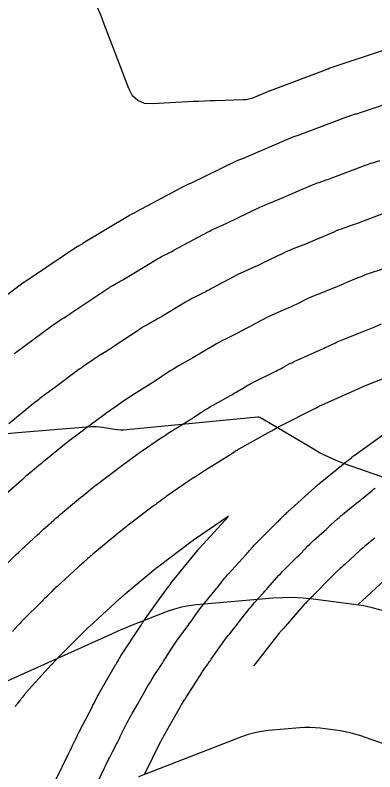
# Model space of a CAD drawing. Extents: x 1005228 to 1008882, y 1883389 to 1885754.
# Drawn here: x 1007598.8 to 1007626.7, y 1884810.1 to 1884868.6 of the extents above; entities that cross this region are included whole.
import ezdxf

# ---------------------------------------------------------------- set-up
doc = ezdxf.new("R2010")
doc.units = 0
for name, color, linetype in [('ATDIMS', 7, 'Continuous'), ('C-ANNO-NOTE', 7, 'Continuous'), ('S_BRIDGE', 7, 'Continuous'), ('TSOBSTACLE', 7, 'Continuous')]:
    doc.layers.add(name, color=color, linetype=linetype)

msp = doc.modelspace()

# ---------------------------------------------------------------- linework, layer by layer
at = {"layer": 'ATDIMS'}
for points in [[(1007627.4, 1884853.302), (1007625.824, 1884852.705), (1007625.629, 1884852.632), (1007625.433, 1884852.56), (1007625.237, 1884852.489), (1007625.04, 1884852.42), (1007624.252, 1884852.145), (1007624.056, 1884852.075), (1007623.861, 1884852.001), (1007623.667, 1884851.924), (1007623.475, 1884851.844), (1007621.841, 1884851.144), (1007621.655, 1884851.065), (1007621.468, 1884850.987), (1007621.28, 1884850.91), (1007621.092, 1884850.835), (1007620.339, 1884850.538), (1007620.151, 1884850.462), (1007619.965, 1884850.383), (1007619.78, 1884850.3), (1007619.597, 1884850.213), (1007617.905, 1884849.398), (1007617.728, 1884849.313), (1007617.551, 1884849.23), (1007617.373, 1884849.149), (1007617.194, 1884849.069), (1007616.478, 1884848.75), (1007616.3, 1884848.669), (1007616.124, 1884848.584), (1007615.949, 1884848.496), (1007615.776, 1884848.405), (1007614.028, 1884847.462), (1007613.862, 1884847.373), (1007613.695, 1884847.285), (1007613.527, 1884847.199), (1007613.358, 1884847.114), (1007612.683, 1884846.777), (1007612.515, 1884846.691), (1007612.348, 1884846.602), (1007612.184, 1884846.509), (1007612.021, 1884846.413), (1007610.225, 1884845.331), (1007610.069, 1884845.238), (1007609.912, 1884845.147), (1007609.755, 1884845.056), (1007609.597, 1884844.967), (1007608.964, 1884844.614), (1007608.807, 1884844.524), (1007608.651, 1884844.431), (1007608.498, 1884844.335), (1007608.346, 1884844.236), (1007606.508, 1884843.004), (1007606.363, 1884842.908), (1007606.218, 1884842.813), (1007606.072, 1884842.719), (1007605.925, 1884842.627), (1007605.323, 1884842.253), (1007605.182, 1884842.164), (1007605.042, 1884842.074), (1007604.904, 1884841.982), (1007604.766, 1884841.888), (1007604.216, 1884841.511), (1007604.08, 1884841.416), (1007603.944, 1884841.32), (1007603.808, 1884841.223), (1007603.674, 1884841.124), (1007601.784, 1884839.723), (1007601.657, 1884839.628), (1007601.53, 1884839.534), (1007601.403, 1884839.438), (1007601.276, 1884839.343), (1007600.769, 1884838.96), (1007600.642, 1884838.864), (1007600.517, 1884838.767), (1007600.393, 1884838.668), (1007600.269, 1884838.568), (1007598.353, 1884837.006)], [(1007625.325, 1884822.99), (1007627.4, 1884824.914)]]:
    msp.add_lwpolyline(points, dxfattribs=at)
at = {"layer": 'C-ANNO-NOTE'}
for points in [[(1007628.156, 1884832.561), (1007624.308, 1884833.92), (1007623.665, 1884834.165), (1007623.037, 1884834.44), (1007622.424, 1884834.746), (1007621.825, 1884835.083), (1007617.996, 1884837.358), (1007617.979, 1884837.369), (1007617.961, 1884837.379), (1007617.944, 1884837.39), (1007617.926, 1884837.401), (1007617.857, 1884837.445), (1007617.84, 1884837.456), (1007617.822, 1884837.465), (1007617.803, 1884837.474), (1007617.784, 1884837.481), (1007617.684, 1884837.517), (1007617.661, 1884837.524), (1007617.637, 1884837.528), (1007617.613, 1884837.53), (1007617.589, 1884837.529), (1007607.471, 1884836.536), (1007607.237, 1884836.521), (1007607.004, 1884836.521), (1007606.771, 1884836.537), (1007606.539, 1884836.568), (1007605.611, 1884836.724), (1007605.378, 1884836.755), (1007605.146, 1884836.772), (1007604.912, 1884836.775), (1007604.678, 1884836.763), (1007599.055, 1884836.298), (1007598.197, 1884836.227)], [(1007636.226, 1884809.088), (1007625.488, 1884812.885), (1007625.116, 1884813.005), (1007624.739, 1884813.105), (1007624.358, 1884813.186), (1007623.972, 1884813.246), (1007622.418, 1884813.447), (1007622.03, 1884813.486), (1007621.64, 1884813.505), (1007621.251, 1884813.503), (1007620.861, 1884813.48), (1007618.426, 1884813.272), (1007617.894, 1884813.207), (1007617.371, 1884813.106), (1007616.857, 1884812.967), (1007616.351, 1884812.792), (1007609.505, 1884810.141), (1007608.378, 1884809.696)]]:
    msp.add_lwpolyline(points, dxfattribs=at)
at = {"layer": 'S_BRIDGE'}
msp.add_lwpolyline([(1007627.317, 1884822.548), (1007626.559, 1884822.75), (1007625.792, 1884822.912), (1007625.015, 1884823.033), (1007621.888, 1884823.437), (1007621.106, 1884823.517), (1007620.322, 1884823.555), (1007619.538, 1884823.551), (1007618.753, 1884823.504), (1007612.855, 1884823), (1007612.28, 1884822.93), (1007611.715, 1884822.82), (1007611.158, 1884822.67), (1007610.611, 1884822.48), (1007608.44, 1884821.64), (1007607.899, 1884821.426), (1007607.361, 1884821.206), (1007606.826, 1884820.977), (1007606.294, 1884820.742), (1007589.898, 1884813.36)], dxfattribs=at)
at = {"layer": 'TSOBSTACLE'}
for points in [[(1007627.53, 1884865.957), (1007623.102, 1884864.486), (1007623.086, 1884864.481), (1007623.07, 1884864.476), (1007623.038, 1884864.466), (1007623.03, 1884864.463), (1007623.022, 1884864.461), (1007623.015, 1884864.458), (1007623.007, 1884864.455), (1007618.559, 1884862.771), (1007618.55, 1884862.768), (1007618.537, 1884862.763), (1007618.532, 1884862.761), (1007617.324, 1884862.243), (1007617.119, 1884862.167), (1007616.911, 1884862.111), (1007616.697, 1884862.075), (1007616.48, 1884862.059), (1007614.345, 1884862.002), (1007613.916, 1884861.989), (1007613.487, 1884861.973), (1007613.058, 1884861.954), (1007612.629, 1884861.932), (1007609.452, 1884861.755), (1007608.834, 1884861.8), (1007608.324, 1884862.013), (1007607.922, 1884862.393), (1007607.629, 1884862.939), (1007605.739, 1884867.922), (1007605.487, 1884868.568), (1007605.225, 1884869.21)], [(1007628.806, 1884862.17), (1007625.349, 1884861.02), (1007625.276, 1884860.996), (1007625.203, 1884860.973), (1007625.129, 1884860.95), (1007625.056, 1884860.927), (1007624.762, 1884860.837), (1007624.689, 1884860.814), (1007624.616, 1884860.789), (1007624.543, 1884860.764), (1007624.471, 1884860.737), (1007620.981, 1884859.416), (1007620.914, 1884859.391), (1007620.848, 1884859.366), (1007620.781, 1884859.342), (1007620.714, 1884859.319), (1007620.445, 1884859.225), (1007620.378, 1884859.201), (1007620.311, 1884859.176), (1007620.245, 1884859.149), (1007620.18, 1884859.122), (1007616.661, 1884857.614), (1007616.601, 1884857.589), (1007616.541, 1884857.564), (1007616.481, 1884857.54), (1007616.421, 1884857.516), (1007616.18, 1884857.421), (1007616.12, 1884857.396), (1007616.061, 1884857.371), (1007616.002, 1884857.345), (1007615.943, 1884857.317), (1007612.401, 1884855.609), (1007612.348, 1884855.584), (1007612.296, 1884855.56), (1007612.244, 1884855.536), (1007612.191, 1884855.512), (1007611.98, 1884855.418), (1007611.927, 1884855.394), (1007611.875, 1884855.369), (1007611.824, 1884855.343), (1007611.772, 1884855.316), (1007608.215, 1884853.396), (1007608.17, 1884853.372), (1007608.126, 1884853.349), (1007608.081, 1884853.326), (1007608.036, 1884853.303), (1007607.855, 1884853.213), (1007607.81, 1884853.19), (1007607.766, 1884853.166), (1007607.722, 1884853.141), (1007607.679, 1884853.116), (1007604.118, 1884850.971), (1007604.081, 1884850.949), (1007604.044, 1884850.927), (1007604.007, 1884850.906), (1007603.97, 1884850.885), (1007603.82, 1884850.802), (1007603.783, 1884850.78), (1007603.746, 1884850.758), (1007603.71, 1884850.736), (1007603.674, 1884850.712), (1007600.125, 1884848.333), (1007600.096, 1884848.314), (1007600.066, 1884848.295), (1007600.037, 1884848.276), (1007600.007, 1884848.257), (1007599.886, 1884848.182), (1007599.857, 1884848.164), (1007599.829, 1884848.146), (1007599.801, 1884848.127), (1007599.773, 1884848.108), (1007599.663, 1884848.032), (1007599.635, 1884848.013), (1007599.607, 1884847.994), (1007599.58, 1884847.974), (1007599.553, 1884847.954), (1007596.062, 1884845.366)], [(1007598.775, 1884842.434), (1007598.849, 1884842.49), (1007598.923, 1884842.545), (1007601.614, 1884844.539), (1007601.694, 1884844.598), (1007601.776, 1884844.657), (1007601.857, 1884844.715), (1007601.939, 1884844.772), (1007602.27, 1884844.998), (1007602.352, 1884845.054), (1007602.436, 1884845.11), (1007602.52, 1884845.164), (1007602.605, 1884845.217), (1007602.966, 1884845.442), (1007603.054, 1884845.498), (1007603.142, 1884845.554), (1007603.229, 1884845.611), (1007603.316, 1884845.668), (1007606.01, 1884847.474), (1007606.104, 1884847.535), (1007606.199, 1884847.595), (1007606.295, 1884847.652), (1007606.392, 1884847.708), (1007606.784, 1884847.926), (1007606.881, 1884847.981), (1007606.978, 1884848.037), (1007607.075, 1884848.094), (1007607.171, 1884848.151), (1007609.85, 1884849.765), (1007609.953, 1884849.825), (1007610.057, 1884849.884), (1007610.163, 1884849.94), (1007610.269, 1884849.995), (1007610.697, 1884850.208), (1007610.804, 1884850.262), (1007610.91, 1884850.317), (1007611.016, 1884850.372), (1007611.122, 1884850.429), (1007613.774, 1884851.861), (1007613.886, 1884851.92), (1007613.999, 1884851.977), (1007614.114, 1884852.032), (1007614.229, 1884852.084), (1007614.693, 1884852.29), (1007614.808, 1884852.342), (1007614.924, 1884852.395), (1007615.038, 1884852.449), (1007615.153, 1884852.504), (1007617.77, 1884853.765), (1007617.891, 1884853.822), (1007618.013, 1884853.877), (1007618.136, 1884853.929), (1007618.26, 1884853.979), (1007618.757, 1884854.176), (1007618.881, 1884854.225), (1007619.005, 1884854.275), (1007619.128, 1884854.327), (1007619.251, 1884854.379), (1007621.827, 1884855.483), (1007621.956, 1884855.537), (1007622.086, 1884855.588), (1007622.217, 1884855.638), (1007622.349, 1884855.685), (1007622.877, 1884855.869), (1007623.009, 1884855.916), (1007623.14, 1884855.963), (1007623.272, 1884856.011), (1007623.403, 1884856.06), (1007625.936, 1884857.019), (1007626.072, 1884857.07), (1007626.209, 1884857.118), (1007626.347, 1884857.164), (1007626.486, 1884857.208), (1007627.042, 1884857.378)], [(1007627.307, 1884849.007), (1007626.069, 1884848.575), (1007625.852, 1884848.497), (1007625.635, 1884848.415), (1007625.421, 1884848.33), (1007625.208, 1884848.241), (1007624.358, 1884847.877), (1007624.145, 1884847.786), (1007623.932, 1884847.698), (1007623.717, 1884847.61), (1007623.503, 1884847.525), (1007622.36, 1884847.074), (1007622.137, 1884846.984), (1007621.916, 1884846.889), (1007621.697, 1884846.791), (1007621.48, 1884846.689), (1007620.613, 1884846.271), (1007620.396, 1884846.167), (1007620.178, 1884846.065), (1007619.96, 1884845.965), (1007619.741, 1884845.867), (1007618.701, 1884845.404), (1007618.473, 1884845.301), (1007618.248, 1884845.192), (1007618.024, 1884845.08), (1007617.803, 1884844.963), (1007616.922, 1884844.487), (1007616.701, 1884844.369), (1007616.479, 1884844.253), (1007616.257, 1884844.139), (1007616.033, 1884844.026), (1007615.096, 1884843.559), (1007614.867, 1884843.441), (1007614.64, 1884843.32), (1007614.415, 1884843.193), (1007614.193, 1884843.062), (1007613.278, 1884842.511), (1007613.063, 1884842.383), (1007612.846, 1884842.256), (1007612.629, 1884842.132), (1007612.411, 1884842.009), (1007611.536, 1884841.52), (1007611.318, 1884841.396), (1007611.104, 1884841.268), (1007610.891, 1884841.135), (1007610.682, 1884840.997), (1007609.7, 1884840.339), (1007609.497, 1884840.205), (1007609.294, 1884840.072), (1007609.089, 1884839.941), (1007608.884, 1884839.812), (1007608.042, 1884839.288), (1007607.845, 1884839.164), (1007607.649, 1884839.038), (1007607.455, 1884838.909), (1007607.262, 1884838.778), (1007606.493, 1884838.251), (1007606.302, 1884838.118), (1007606.112, 1884837.983), (1007605.923, 1884837.847), (1007605.735, 1884837.709), (1007604.646, 1884836.902), (1007604.465, 1884836.767), (1007604.284, 1884836.633), (1007604.104, 1884836.497), (1007603.924, 1884836.362), (1007603.204, 1884835.819), (1007603.025, 1884835.683), (1007602.847, 1884835.545), (1007602.671, 1884835.405), (1007602.496, 1884835.263), (1007601.352, 1884834.331), (1007601.184, 1884834.193), (1007601.016, 1884834.055), (1007600.848, 1884833.917), (1007600.681, 1884833.779), (1007600.012, 1884833.224), (1007599.846, 1884833.085), (1007599.681, 1884832.944), (1007599.517, 1884832.801), (1007599.354, 1884832.657), (1007598.164, 1884831.589)], [(1007598.288, 1884826.258), (1007598.933, 1884826.895), (1007599.095, 1884827.054), (1007599.259, 1884827.211), (1007599.424, 1884827.366), (1007599.591, 1884827.52), (1007600.565, 1884828.409), (1007600.724, 1884828.554), (1007600.884, 1884828.698), (1007601.043, 1884828.842), (1007601.203, 1884828.986), (1007601.844, 1884829.561), (1007602.005, 1884829.703), (1007602.167, 1884829.845), (1007602.331, 1884829.984), (1007602.495, 1884830.123), (1007603.597, 1884831.037), (1007603.754, 1884831.166), (1007603.912, 1884831.296), (1007604.069, 1884831.425), (1007604.227, 1884831.554), (1007604.859, 1884832.069), (1007605.017, 1884832.197), (1007605.177, 1884832.324), (1007605.338, 1884832.449), (1007605.5, 1884832.572), (1007606.73, 1884833.5), (1007606.884, 1884833.616), (1007607.038, 1884833.732), (1007607.193, 1884833.847), (1007607.347, 1884833.962), (1007607.967, 1884834.421), (1007608.122, 1884834.535), (1007608.278, 1884834.648), (1007608.436, 1884834.759), (1007608.594, 1884834.869), (1007609.758, 1884835.668), (1007610.006, 1884835.836), (1007610.256, 1884836.002), (1007610.507, 1884836.164), (1007610.761, 1884836.324), (1007612.072, 1884837.139), (1007612.222, 1884837.234), (1007612.371, 1884837.329), (1007612.519, 1884837.426), (1007612.667, 1884837.524), (1007613.255, 1884837.918), (1007613.403, 1884838.015), (1007613.553, 1884838.109), (1007613.705, 1884838.2), (1007613.858, 1884838.288), (1007615.492, 1884839.199), (1007615.637, 1884839.281), (1007615.782, 1884839.364), (1007615.926, 1884839.448), (1007616.069, 1884839.533), (1007616.639, 1884839.877), (1007616.783, 1884839.961), (1007616.928, 1884840.043), (1007617.074, 1884840.122), (1007617.223, 1884840.197), (1007618.986, 1884841.077), (1007619.126, 1884841.148), (1007619.265, 1884841.219), (1007619.403, 1884841.292), (1007619.541, 1884841.365), (1007620.091, 1884841.662), (1007620.23, 1884841.735), (1007620.369, 1884841.806), (1007620.51, 1884841.873), (1007620.652, 1884841.938), (1007622.54, 1884842.777), (1007622.674, 1884842.837), (1007622.807, 1884842.898), (1007622.94, 1884842.961), (1007623.072, 1884843.024), (1007623.6, 1884843.278), (1007623.732, 1884843.341), (1007623.866, 1884843.401), (1007624.001, 1884843.458), (1007624.136, 1884843.513), (1007626.141, 1884844.304), (1007626.269, 1884844.355), (1007626.396, 1884844.407), (1007626.523, 1884844.459), (1007626.649, 1884844.513), (1007627.154, 1884844.729)], [(1007628.779, 1884841.083), (1007625.913, 1884839.952), (1007625.864, 1884839.932), (1007625.816, 1884839.912), (1007625.768, 1884839.89), (1007625.72, 1884839.868), (1007625.53, 1884839.776), (1007625.483, 1884839.754), (1007625.435, 1884839.731), (1007625.388, 1884839.71), (1007625.34, 1884839.688), (1007622.603, 1884838.472), (1007622.547, 1884838.446), (1007622.491, 1884838.419), (1007622.435, 1884838.391), (1007622.38, 1884838.362), (1007622.161, 1884838.243), (1007622.106, 1884838.214), (1007622.05, 1884838.185), (1007621.995, 1884838.157), (1007621.939, 1884838.129), (1007619.344, 1884836.834), (1007619.28, 1884836.801), (1007619.216, 1884836.767), (1007619.153, 1884836.731), (1007619.09, 1884836.694), (1007618.842, 1884836.545), (1007618.78, 1884836.508), (1007618.717, 1884836.471), (1007618.654, 1884836.435), (1007618.591, 1884836.399), (1007616.145, 1884835.035), (1007616.073, 1884834.994), (1007616.002, 1884834.951), (1007615.932, 1884834.907), (1007615.862, 1884834.862), (1007615.587, 1884834.677), (1007615.518, 1884834.631), (1007615.448, 1884834.586), (1007615.378, 1884834.541), (1007615.308, 1884834.497), (1007613.479, 1884833.359), (1007613.17, 1884833.164), (1007612.862, 1884832.966), (1007612.557, 1884832.764), (1007612.254, 1884832.558), (1007610.611, 1884831.43), (1007610.528, 1884831.372), (1007610.445, 1884831.314), (1007610.363, 1884831.254), (1007610.281, 1884831.194), (1007609.955, 1884830.953), (1007609.874, 1884830.892), (1007609.792, 1884830.832), (1007609.711, 1884830.771), (1007609.63, 1884830.71), (1007607.684, 1884829.241), (1007607.594, 1884829.173), (1007607.505, 1884829.104), (1007607.417, 1884829.034), (1007607.33, 1884828.964), (1007606.981, 1884828.679), (1007606.894, 1884828.608), (1007606.807, 1884828.537), (1007606.72, 1884828.465), (1007606.634, 1884828.394), (1007604.841, 1884826.907), (1007604.746, 1884826.828), (1007604.652, 1884826.747), (1007604.559, 1884826.666), (1007604.466, 1884826.584), (1007604.098, 1884826.253), (1007604.006, 1884826.17), (1007603.914, 1884826.087), (1007603.822, 1884826.004), (1007603.73, 1884825.921), (1007602.093, 1884824.427), (1007601.993, 1884824.335), (1007601.895, 1884824.242), (1007601.797, 1884824.149), (1007601.7, 1884824.054), (1007601.315, 1884823.673), (1007601.218, 1884823.578), (1007601.122, 1884823.483), (1007601.026, 1884823.387), (1007600.931, 1884823.291), (1007599.448, 1884821.802), (1007599.345, 1884821.697), (1007599.242, 1884821.591), (1007599.141, 1884821.484), (1007599.041, 1884821.376), (1007598.643, 1884820.943)], [(1007604.973, 1884808.766), (1007606.073, 1884811.024), (1007606.146, 1884811.174), (1007606.22, 1884811.323), (1007606.295, 1884811.471), (1007606.371, 1884811.62), (1007606.676, 1884812.211), (1007606.752, 1884812.359), (1007606.827, 1884812.508), (1007606.902, 1884812.656), (1007606.976, 1884812.805), (1007607.514, 1884813.885), (1007607.604, 1884814.064), (1007607.698, 1884814.241), (1007607.794, 1884814.416), (1007607.893, 1884814.59), (1007608.296, 1884815.284), (1007608.396, 1884815.457), (1007608.496, 1884815.631), (1007608.595, 1884815.805), (1007608.693, 1884815.98), (1007609.116, 1884816.733), (1007609.221, 1884816.916), (1007609.329, 1884817.098), (1007609.439, 1884817.277), (1007609.553, 1884817.455), (1007610.125, 1884818.333), (1007610.225, 1884818.487), (1007610.324, 1884818.642), (1007610.423, 1884818.797), (1007610.522, 1884818.952), (1007610.914, 1884819.574), (1007611.013, 1884819.729), (1007611.115, 1884819.882), (1007611.219, 1884820.033), (1007611.326, 1884820.183), (1007612.123, 1884821.277), (1007612.218, 1884821.407), (1007612.311, 1884821.537), (1007612.405, 1884821.668), (1007612.497, 1884821.799), (1007612.867, 1884822.323), (1007612.961, 1884822.454), (1007613.057, 1884822.583), (1007613.155, 1884822.71), (1007613.255, 1884822.835), (1007614.311, 1884824.134), (1007614.395, 1884824.239), (1007614.48, 1884824.344), (1007614.564, 1884824.449), (1007614.647, 1884824.555), (1007614.981, 1884824.979), (1007615.065, 1884825.085), (1007615.151, 1884825.188), (1007615.239, 1884825.291), (1007615.329, 1884825.391), (1007616.645, 1884826.843), (1007616.721, 1884826.927), (1007616.797, 1884827.011), (1007616.872, 1884827.096), (1007616.946, 1884827.181), (1007617.244, 1884827.52), (1007617.32, 1884827.605), (1007617.396, 1884827.688), (1007617.474, 1884827.769), (1007617.554, 1884827.85), (1007619.131, 1884829.414), (1007619.197, 1884829.48), (1007619.263, 1884829.545), (1007619.328, 1884829.611), (1007619.393, 1884829.678), (1007619.652, 1884829.944), (1007619.717, 1884830.01), (1007619.784, 1884830.074), (1007619.851, 1884830.138), (1007619.92, 1884830.2), (1007621.748, 1884831.835), (1007621.804, 1884831.886), (1007621.86, 1884831.936), (1007621.916, 1884831.987), (1007621.971, 1884832.038), (1007622.192, 1884832.243), (1007622.248, 1884832.294), (1007622.304, 1884832.344), (1007622.362, 1884832.392), (1007622.42, 1884832.44), (1007624.491, 1884834.103), (1007624.538, 1884834.141), (1007624.584, 1884834.179), (1007624.631, 1884834.217), (1007624.677, 1884834.255), (1007624.861, 1884834.409), (1007624.908, 1884834.447), (1007624.955, 1884834.485), (1007625.003, 1884834.521), (1007625.051, 1884834.556), (1007627.332, 1884836.193)], [(1007608.836, 1884809.882), (1007610.114, 1884812.451), (1007610.132, 1884812.486), (1007610.15, 1884812.521), (1007610.169, 1884812.556), (1007610.189, 1884812.591), (1007610.269, 1884812.728), (1007610.289, 1884812.762), (1007610.308, 1884812.797), (1007610.328, 1884812.831), (1007610.347, 1884812.866), (1007611.617, 1884815.127), (1007611.654, 1884815.192), (1007611.693, 1884815.257), (1007611.732, 1884815.322), (1007611.773, 1884815.385), (1007611.938, 1884815.638), (1007611.979, 1884815.702), (1007612.02, 1884815.765), (1007612.061, 1884815.829), (1007612.101, 1884815.893), (1007613.269, 1884817.747), (1007613.327, 1884817.836), (1007613.386, 1884817.925), (1007613.446, 1884818.012), (1007613.508, 1884818.099), (1007613.759, 1884818.443), (1007613.821, 1884818.529), (1007613.883, 1884818.615), (1007613.945, 1884818.702), (1007614.006, 1884818.789), (1007615.06, 1884820.282), (1007615.143, 1884820.398), (1007615.228, 1884820.513), (1007615.316, 1884820.626), (1007615.405, 1884820.738), (1007615.766, 1884821.182), (1007615.856, 1884821.293), (1007615.945, 1884821.405), (1007616.035, 1884821.517), (1007616.123, 1884821.629), (1007616.998, 1884822.741), (1007617.107, 1884822.877), (1007617.218, 1884823.012), (1007617.332, 1884823.144), (1007617.448, 1884823.274), (1007617.918, 1884823.792), (1007618.035, 1884823.922), (1007618.151, 1884824.052), (1007618.267, 1884824.183), (1007618.383, 1884824.314), (1007619.077, 1884825.105), (1007619.214, 1884825.259), (1007619.353, 1884825.409), (1007619.495, 1884825.557), (1007619.64, 1884825.703), (1007620.233, 1884826.291), (1007620.373, 1884826.431), (1007620.513, 1884826.572), (1007620.652, 1884826.713), (1007620.79, 1884826.854), (1007621.343, 1884827.422), (1007621.483, 1884827.562), (1007621.624, 1884827.701), (1007621.769, 1884827.836), (1007621.915, 1884827.97), (1007622.747, 1884828.713), (1007622.876, 1884828.829), (1007623.004, 1884828.945), (1007623.132, 1884829.062), (1007623.259, 1884829.179), (1007623.766, 1884829.65), (1007623.894, 1884829.767), (1007624.024, 1884829.881), (1007624.156, 1884829.993), (1007624.29, 1884830.102), (1007625.386, 1884830.982), (1007625.503, 1884831.077), (1007625.62, 1884831.172), (1007625.736, 1884831.268), (1007625.852, 1884831.364), (1007626.315, 1884831.75), (1007626.431, 1884831.846), (1007626.549, 1884831.939), (1007626.669, 1884832.03)], [(1007601.988, 1884809.465), (1007602.946, 1884811.418), (1007603.019, 1884811.568), (1007603.093, 1884811.718), (1007603.166, 1884811.868), (1007603.24, 1884812.019), (1007603.532, 1884812.62), (1007603.606, 1884812.77), (1007603.68, 1884812.92), (1007603.756, 1884813.069), (1007603.832, 1884813.218), (1007604.822, 1884815.142), (1007604.864, 1884815.224), (1007604.906, 1884815.306), (1007604.948, 1884815.388), (1007604.989, 1884815.471), (1007605.153, 1884815.801), (1007605.195, 1884815.883), (1007605.238, 1884815.964), (1007605.282, 1884816.045), (1007605.328, 1884816.125), (1007606.616, 1884818.345), (1007606.651, 1884818.404), (1007606.685, 1884818.464), (1007606.719, 1884818.524), (1007606.753, 1884818.584), (1007606.888, 1884818.824), (1007606.922, 1884818.884), (1007606.957, 1884818.943), (1007606.993, 1884819.001), (1007607.03, 1884819.059), (1007608.578, 1884821.435), (1007608.604, 1884821.476), (1007608.63, 1884821.517), (1007608.656, 1884821.558), (1007608.682, 1884821.598), (1007608.786, 1884821.762), (1007608.812, 1884821.803), (1007608.839, 1884821.843), (1007608.866, 1884821.883), (1007608.894, 1884821.922), (1007610.705, 1884824.409), (1007610.723, 1884824.433), (1007610.741, 1884824.458), (1007610.758, 1884824.482), (1007610.776, 1884824.507), (1007610.845, 1884824.606), (1007610.863, 1884824.631), (1007610.881, 1884824.655), (1007610.9, 1884824.679), (1007610.919, 1884824.703), (1007612.998, 1884827.261), (1007613.015, 1884827.282), (1007613.032, 1884827.303), (1007613.065, 1884827.346), (1007613.074, 1884827.356), (1007613.082, 1884827.367), (1007613.091, 1884827.377), (1007613.1, 1884827.387), (1007615.327, 1884829.843), (1007615.329, 1884829.846), (1007615.326, 1884829.844), (1007615.31, 1884829.833), (1007612.628, 1884827.991), (1007612.611, 1884827.979), (1007612.595, 1884827.967), (1007612.554, 1884827.937), (1007612.53, 1884827.919), (1007609.868, 1884825.91), (1007609.851, 1884825.897), (1007609.834, 1884825.884), (1007609.817, 1884825.871), (1007609.801, 1884825.858), (1007609.735, 1884825.805), (1007609.703, 1884825.778), (1007609.67, 1884825.751), (1007607.187, 1884823.692), (1007607.162, 1884823.671), (1007607.138, 1884823.65), (1007607.113, 1884823.628), (1007607.089, 1884823.607), (1007606.992, 1884823.52), (1007606.968, 1884823.498), (1007606.943, 1884823.476), (1007606.919, 1884823.454), (1007606.895, 1884823.432), (1007604.595, 1884821.334), (1007604.563, 1884821.304), (1007604.531, 1884821.274), (1007604.499, 1884821.244), (1007604.467, 1884821.213), (1007604.341, 1884821.089), (1007604.31, 1884821.058), (1007604.279, 1884821.026), (1007604.247, 1884820.995), (1007604.216, 1884820.964), (1007602.101, 1884818.839), (1007602.061, 1884818.799), (1007602.023, 1884818.759), (1007601.984, 1884818.718), (1007601.946, 1884818.677), (1007601.795, 1884818.512), (1007601.757, 1884818.471), (1007601.719, 1884818.43), (1007601.682, 1884818.388), (1007601.644, 1884818.347), (1007599.713, 1884816.206), (1007599.668, 1884816.156), (1007599.624, 1884816.105), (1007599.579, 1884816.053), (1007599.536, 1884816.001), (1007599.363, 1884815.793), (1007599.32, 1884815.741), (1007599.277, 1884815.688), (1007599.235, 1884815.635), (1007599.194, 1884815.581), (1007599.014, 1884815.345), (1007598.971, 1884815.288), (1007598.927, 1884815.231), (1007598.883, 1884815.174), (1007598.838, 1884815.118)], [(1007626.656, 1884828.165), (1007626.542, 1884828.071), (1007626.427, 1884827.979), (1007625.967, 1884827.61), (1007625.853, 1884827.517), (1007625.741, 1884827.422), (1007625.631, 1884827.324), (1007625.522, 1884827.225), (1007624.319, 1884826.11), (1007624.234, 1884826.031), (1007624.148, 1884825.953), (1007624.062, 1884825.875), (1007623.976, 1884825.798), (1007623.631, 1884825.489), (1007623.545, 1884825.411), (1007623.461, 1884825.331), (1007623.378, 1884825.251), (1007623.296, 1884825.168), (1007621.878, 1884823.713), (1007621.821, 1884823.655), (1007621.764, 1884823.597), (1007621.707, 1884823.539), (1007621.649, 1884823.482), (1007621.418, 1884823.252), (1007621.361, 1884823.195), (1007621.305, 1884823.136), (1007621.25, 1884823.076), (1007621.195, 1884823.015), (1007619.564, 1884821.155), (1007619.536, 1884821.123), (1007619.507, 1884821.092), (1007619.479, 1884821.06), (1007619.451, 1884821.029), (1007619.337, 1884820.903), (1007619.308, 1884820.871), (1007619.281, 1884820.839), (1007619.254, 1884820.806), (1007619.227, 1884820.773), (1007617.416, 1884818.47), (1007617.408, 1884818.461), (1007617.398, 1884818.449), (1007617.393, 1884818.441), (1007617.271, 1884818.268)]]:
    msp.add_lwpolyline(points, dxfattribs=at)

doc.saveas('drawing.dxf')
